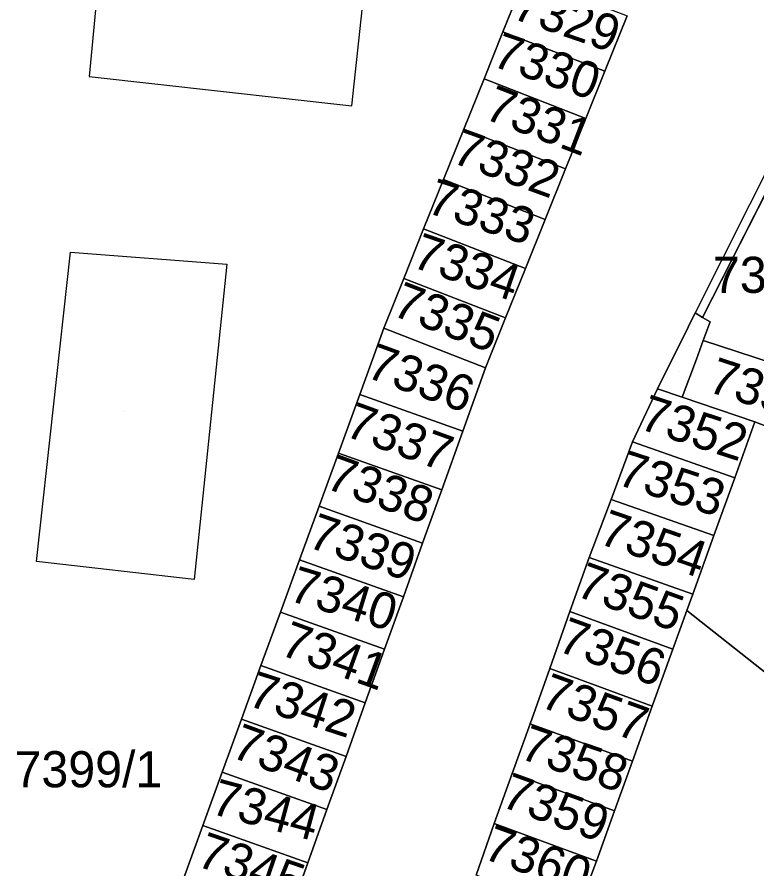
# Model space of a CAD drawing. Extents: x -266199 to -261993, y -1239047 to -1235108.
# Drawn here: x -263631.14 to -263590.18, y -1236223.78 to -1236176.62 of the extents above; entities that cross this region are included whole.
import ezdxf

# ---------------------------------------------------------------- set-up
doc = ezdxf.new("R2010")
doc.units = 0
for name, color, linetype in [('body_kn', 7, 'Continuous'), ('kladpar_druhypozemkov', 7, 'Continuous'), ('kladpar_hranice', 7, 'Continuous'), ('kladpar_parcelnecisla', 7, 'Continuous'), ('kladpar_plochy', 7, 'Continuous'), ('kladpar_sipky', 7, 'Continuous'), ('zappar_hrandruhpozemk', 7, 'Continuous')]:
    doc.layers.add(name, color=color, linetype=linetype)

msp = doc.modelspace()

# ---------------------------------------------------------------- linework, layer by layer
at = {"layer": 'body_kn'}
for p, q in [((-263604.24, -1236177.43), (-263604.24, -1236177.43)), ((-263627.14, -1236179.91), (-263627.14, -1236179.91)), ((-263627.14, -1236179.91), (-263627.14, -1236179.91)), ((-263605.28, -1236180.04), (-263605.28, -1236180.04)), ((-263598.6, -1236179.62), (-263598.6, -1236179.62)), ((-263598.6, -1236179.62), (-263598.6, -1236179.62)), ((-263612.6, -1236181.54), (-263612.6, -1236181.54)), ((-263599.65, -1236182.23), (-263599.65, -1236182.23)), ((-263599.65, -1236182.23), (-263599.65, -1236182.23)), ((-263606.41, -1236182.83), (-263606.41, -1236182.83)), ((-263600.77, -1236185.02), (-263600.77, -1236185.02)), ((-263600.77, -1236185.02), (-263600.77, -1236185.02)), ((-263607.53, -1236185.62), (-263607.53, -1236185.62)), ((-263601.9, -1236187.82), (-263601.9, -1236187.82)), ((-263601.9, -1236187.82), (-263601.9, -1236187.82)), ((-263608.63, -1236188.35), (-263608.63, -1236188.35)), ((-263628.17, -1236189.63), (-263628.17, -1236189.63)), ((-263628.17, -1236189.63), (-263628.17, -1236189.63)), ((-263619.52, -1236190.3), (-263619.52, -1236190.3)), ((-263602.99, -1236190.54), (-263602.99, -1236190.54)), ((-263602.99, -1236190.54), (-263602.99, -1236190.54)), ((-263609.73, -1236191.09), (-263609.73, -1236191.09)), ((-263604.1, -1236193.28), (-263604.1, -1236193.28)), ((-263604.1, -1236193.28), (-263604.1, -1236193.28)), ((-263593.59, -1236193), (-263593.59, -1236193)), ((-263593.19, -1236193.25), (-263593.19, -1236193.25)), ((-263592.77, -1236193.5), (-263592.77, -1236193.5)), ((-263610.84, -1236193.85), (-263610.84, -1236193.85)), ((-263593.98, -1236193.78), (-263593.98, -1236193.78)), ((-263593.98, -1236193.78), (-263593.98, -1236193.78)), ((-263593.15, -1236194.53), (-263593.15, -1236194.53)), ((-263593.53, -1236195.56), (-263593.53, -1236195.56)), ((-263605.2, -1236196.03), (-263605.2, -1236196.03)), ((-263605.2, -1236196.03), (-263605.2, -1236196.03)), ((-263612.17, -1236197.52), (-263612.17, -1236197.52)), ((-263595.69, -1236197.21), (-263595.69, -1236197.21)), ((-263594.32, -1236197.67), (-263594.32, -1236197.67)), ((-263590.29, -1236199.02), (-263590.29, -1236199.02)), ((-263590.29, -1236199.02), (-263590.29, -1236199.02)), ((-263606.46, -1236199.55), (-263606.46, -1236199.55)), ((-263606.46, -1236199.55), (-263606.46, -1236199.55)), ((-263597.06, -1236200.13), (-263597.06, -1236200.13)), ((-263613.35, -1236200.76), (-263613.35, -1236200.76)), ((-263591.41, -1236202.12), (-263591.41, -1236202.12)), ((-263591.41, -1236202.12), (-263591.41, -1236202.12)), ((-263607.63, -1236202.8), (-263607.63, -1236202.8)), ((-263607.63, -1236202.8), (-263607.63, -1236202.8)), ((-263598.25, -1236203.32), (-263598.25, -1236203.32)), ((-263614.42, -1236203.7), (-263614.42, -1236203.7)), ((-263592.56, -1236205.32), (-263592.56, -1236205.32)), ((-263592.56, -1236205.32), (-263592.56, -1236205.32)), ((-263608.69, -1236205.74), (-263608.69, -1236205.74)), ((-263608.69, -1236205.74), (-263608.69, -1236205.74)), ((-263630.06, -1236206.76), (-263630.06, -1236206.76)), ((-263615.51, -1236206.67), (-263615.51, -1236206.67)), ((-263599.46, -1236206.54), (-263599.46, -1236206.54)), ((-263621.34, -1236207.75), (-263621.34, -1236207.75)), ((-263609.75, -1236208.72), (-263609.75, -1236208.72)), ((-263609.75, -1236208.72), (-263609.75, -1236208.72)), ((-263593.73, -1236208.56), (-263593.73, -1236208.56)), ((-263593.73, -1236208.56), (-263593.73, -1236208.56)), ((-263616.56, -1236209.56), (-263616.56, -1236209.56)), ((-263600.53, -1236209.53), (-263600.53, -1236209.53)), ((-263594.06, -1236209.47), (-263594.06, -1236209.47)), ((-263610.79, -1236211.62), (-263610.79, -1236211.62)), ((-263610.79, -1236211.62), (-263610.79, -1236211.62)), ((-263594.83, -1236211.61), (-263594.83, -1236211.61)), ((-263594.83, -1236211.61), (-263594.83, -1236211.61)), ((-263617.64, -1236212.52), (-263617.64, -1236212.52)), ((-263601.65, -1236212.68), (-263601.65, -1236212.68)), ((-263611.86, -1236214.58), (-263611.86, -1236214.58)), ((-263611.86, -1236214.58), (-263611.86, -1236214.58)), ((-263595.97, -1236214.77), (-263595.97, -1236214.77)), ((-263595.97, -1236214.77), (-263595.97, -1236214.77)), ((-263618.71, -1236215.49), (-263618.71, -1236215.49)), ((-263602.74, -1236215.74), (-263602.74, -1236215.74)), ((-263612.92, -1236217.55), (-263612.92, -1236217.55)), ((-263612.92, -1236217.55), (-263612.92, -1236217.55)), ((-263597.07, -1236217.82), (-263597.07, -1236217.82)), ((-263597.07, -1236217.82), (-263597.07, -1236217.82)), ((-263619.78, -1236218.43), (-263619.78, -1236218.43)), ((-263603.73, -1236218.49), (-263603.73, -1236218.49)), ((-263613.98, -1236220.49), (-263613.98, -1236220.49)), ((-263613.98, -1236220.49), (-263613.98, -1236220.49)), ((-263598.06, -1236220.57), (-263598.06, -1236220.57)), ((-263598.06, -1236220.57), (-263598.06, -1236220.57)), ((-263620.85, -1236221.37), (-263620.85, -1236221.37)), ((-263604.72, -1236221.27), (-263604.72, -1236221.27)), ((-263615.04, -1236223.44), (-263615.04, -1236223.44)), ((-263615.04, -1236223.44), (-263615.04, -1236223.44)), ((-263599.06, -1236223.35), (-263599.06, -1236223.35)), ((-263599.06, -1236223.35), (-263599.06, -1236223.35))]:
    msp.add_line(p, q, dxfattribs=at)
at = {"layer": 'kladpar_druhypozemkov'}
for p, q in [((-263601.71, -1236179.17), (-263601.71, -1236179.17)), ((-263602.39, -1236181.98), (-263602.39, -1236181.98)), ((-263603.98, -1236184.59), (-263603.98, -1236184.59)), ((-263604.46, -1236187.35), (-263604.46, -1236187.35)), ((-263606.16, -1236190.16), (-263606.16, -1236190.16)), ((-263607.32, -1236192.87), (-263607.32, -1236192.87)), ((-263608.01, -1236195.8), (-263608.01, -1236195.8)), ((-263594.51, -1236196.22), (-263594.51, -1236196.22)), ((-263625.22, -1236198.48), (-263625.22, -1236198.48)), ((-263593.17, -1236198.63), (-263593.17, -1236198.63)), ((-263609.71, -1236199.25), (-263609.71, -1236199.25)), ((-263594.08, -1236201.76), (-263594.08, -1236201.76)), ((-263610.34, -1236202.7), (-263610.34, -1236202.7)), ((-263595.23, -1236204.98), (-263595.23, -1236204.98)), ((-263611.62, -1236205.62), (-263611.62, -1236205.62)), ((-263596.72, -1236208.13), (-263596.72, -1236208.13)), ((-263612.52, -1236208.6), (-263612.52, -1236208.6)), ((-263597.59, -1236211.13), (-263597.59, -1236211.13)), ((-263613.63, -1236211.26), (-263613.63, -1236211.26)), ((-263614.8, -1236214.28), (-263614.8, -1236214.28)), ((-263598.71, -1236214.33), (-263598.71, -1236214.33)), ((-263626.96, -1236217.1), (-263626.96, -1236217.1)), ((-263615.54, -1236217.31), (-263615.54, -1236217.31)), ((-263599.88, -1236217.25), (-263599.88, -1236217.25)), ((-263600.83, -1236220.09), (-263600.83, -1236220.09)), ((-263616.86, -1236220.23), (-263616.86, -1236220.23)), ((-263601.91, -1236222.82), (-263601.91, -1236222.82)), ((-263618.19, -1236223.16), (-263618.19, -1236223.16))]:
    msp.add_line(p, q, dxfattribs=at)
at = {"layer": 'kladpar_hranice'}
for points in [[(-263603, -1236174.37), (-263604.24, -1236177.43), (-263605.28, -1236180.04), (-263606.41, -1236182.83), (-263607.53, -1236185.62), (-263608.63, -1236188.35), (-263609.73, -1236191.09), (-263610.84, -1236193.85), (-263612.17, -1236197.52), (-263613.35, -1236200.76), (-263614.42, -1236203.7), (-263615.51, -1236206.67), (-263616.56, -1236209.56), (-263617.64, -1236212.52), (-263618.71, -1236215.49), (-263619.78, -1236218.43), (-263620.85, -1236221.37), (-263621.93, -1236224.32), (-263623, -1236227.26), (-263624.08, -1236230.22), (-263625.2, -1236233.32), (-263626.26, -1236236.23), (-263627.42, -1236239.41), (-263621.52, -1236241.5)], [(-263597.37, -1236176.56), (-263598.6, -1236179.62), (-263604.24, -1236177.43), (-263603, -1236174.37), (-263597.37, -1236176.56)], [(-263621.52, -1236241.5), (-263620.38, -1236238.33), (-263619.33, -1236235.41), (-263618.22, -1236232.3), (-263617.16, -1236229.34), (-263616.1, -1236226.39), (-263615.04, -1236223.44), (-263613.98, -1236220.49), (-263612.92, -1236217.55), (-263611.86, -1236214.58), (-263610.79, -1236211.62), (-263609.75, -1236208.72), (-263608.69, -1236205.74), (-263607.63, -1236202.8), (-263606.46, -1236199.55), (-263605.2, -1236196.03), (-263604.1, -1236193.28), (-263602.99, -1236190.54), (-263601.9, -1236187.82), (-263600.77, -1236185.02), (-263599.65, -1236182.23), (-263598.6, -1236179.62), (-263597.37, -1236176.56)], [(-263598.6, -1236179.62), (-263599.65, -1236182.23), (-263605.28, -1236180.04), (-263604.24, -1236177.43), (-263598.6, -1236179.62)], [(-263599.65, -1236182.23), (-263600.77, -1236185.02), (-263606.41, -1236182.83), (-263605.28, -1236180.04), (-263599.65, -1236182.23)], [(-263587.44, -1236181.92), (-263593.19, -1236193.25), (-263593.59, -1236193), (-263593.98, -1236193.78), (-263595.69, -1236197.21), (-263597.06, -1236200.13), (-263598.25, -1236203.32), (-263599.46, -1236206.54), (-263600.53, -1236209.53), (-263601.65, -1236212.68), (-263602.74, -1236215.74), (-263603.73, -1236218.49), (-263604.72, -1236221.27), (-263605.73, -1236224.12)], [(-263587.3, -1236199), (-263586.49, -1236196.71), (-263593.15, -1236194.53), (-263592.77, -1236193.5), (-263593.19, -1236193.25), (-263587.44, -1236181.92), (-263573.05, -1236190.95), (-263570.17, -1236192.75), (-263565.62, -1236195.61), (-263571.31, -1236202.4), (-263561.16, -1236210.88), (-263554.27, -1236204.65), (-263550.25, -1236207.99)], [(-263600.77, -1236185.02), (-263601.9, -1236187.82), (-263607.53, -1236185.62), (-263606.41, -1236182.83), (-263600.77, -1236185.02)], [(-263601.9, -1236187.82), (-263602.99, -1236190.54), (-263608.63, -1236188.35), (-263607.53, -1236185.62), (-263601.9, -1236187.82)], [(-263602.99, -1236190.54), (-263604.1, -1236193.28), (-263609.73, -1236191.09), (-263608.63, -1236188.35), (-263602.99, -1236190.54)], [(-263604.1, -1236193.28), (-263605.2, -1236196.03), (-263610.84, -1236193.85), (-263609.73, -1236191.09), (-263604.1, -1236193.28)], [(-263593.98, -1236193.78), (-263593.59, -1236193), (-263593.19, -1236193.25), (-263592.77, -1236193.5), (-263593.15, -1236194.53), (-263593.53, -1236195.56), (-263594.32, -1236197.67), (-263595.69, -1236197.21), (-263593.98, -1236193.78)], [(-263605.2, -1236196.03), (-263606.46, -1236199.55), (-263612.17, -1236197.52), (-263610.84, -1236193.85), (-263605.2, -1236196.03)], [(-263590.29, -1236199.02), (-263594.32, -1236197.67), (-263593.53, -1236195.56), (-263593.15, -1236194.53), (-263586.49, -1236196.71), (-263587.3, -1236199), (-263587.4, -1236199.29), (-263587.67, -1236200.04), (-263590.29, -1236199.02)], [(-263606.46, -1236199.55), (-263607.63, -1236202.8), (-263613.35, -1236200.76), (-263612.17, -1236197.52), (-263606.46, -1236199.55)], [(-263591.41, -1236202.12), (-263597.06, -1236200.13), (-263595.69, -1236197.21), (-263594.32, -1236197.67), (-263590.29, -1236199.02), (-263591.41, -1236202.12)], [(-263573.05, -1236226.08), (-263594.06, -1236209.47), (-263593.73, -1236208.56), (-263592.56, -1236205.32), (-263591.41, -1236202.12), (-263590.29, -1236199.02), (-263587.67, -1236200.04), (-263587.4, -1236199.29), (-263587.3, -1236199)], [(-263592.56, -1236205.32), (-263598.25, -1236203.32), (-263597.06, -1236200.13), (-263591.41, -1236202.12), (-263592.56, -1236205.32)], [(-263607.63, -1236202.8), (-263608.69, -1236205.74), (-263614.42, -1236203.7), (-263613.35, -1236200.76), (-263607.63, -1236202.8)], [(-263593.73, -1236208.56), (-263599.46, -1236206.54), (-263598.25, -1236203.32), (-263592.56, -1236205.32), (-263593.73, -1236208.56)], [(-263608.69, -1236205.74), (-263609.75, -1236208.72), (-263615.51, -1236206.67), (-263614.42, -1236203.7), (-263608.69, -1236205.74)], [(-263609.75, -1236208.72), (-263610.79, -1236211.62), (-263616.56, -1236209.56), (-263615.51, -1236206.67), (-263609.75, -1236208.72)], [(-263594.83, -1236211.61), (-263600.53, -1236209.53), (-263599.46, -1236206.54), (-263593.73, -1236208.56), (-263594.06, -1236209.47), (-263594.83, -1236211.61)], [(-263610.79, -1236211.62), (-263611.86, -1236214.58), (-263617.64, -1236212.52), (-263616.56, -1236209.56), (-263610.79, -1236211.62)], [(-263595.97, -1236214.77), (-263601.65, -1236212.68), (-263600.53, -1236209.53), (-263594.83, -1236211.61), (-263595.97, -1236214.77)], [(-263560.81, -1236236.29), (-263565.81, -1236249.49), (-263599.37, -1236224.18), (-263599.06, -1236223.35), (-263598.06, -1236220.57), (-263597.07, -1236217.82), (-263595.97, -1236214.77), (-263594.83, -1236211.61), (-263594.06, -1236209.47), (-263573.05, -1236226.08), (-263574.54, -1236228.04), (-263575.93, -1236226.87), (-263577.59, -1236228.92), (-263576.22, -1236230.08), (-263578.23, -1236232.57), (-263571.47, -1236237.87), (-263566.29, -1236231.54), (-263560.81, -1236236.29)], [(-263611.86, -1236214.58), (-263612.92, -1236217.55), (-263618.71, -1236215.49), (-263617.64, -1236212.52), (-263611.86, -1236214.58)], [(-263597.07, -1236217.82), (-263602.74, -1236215.74), (-263601.65, -1236212.68), (-263595.97, -1236214.77), (-263597.07, -1236217.82)], [(-263612.92, -1236217.55), (-263613.98, -1236220.49), (-263619.78, -1236218.43), (-263618.71, -1236215.49), (-263612.92, -1236217.55)], [(-263598.06, -1236220.57), (-263603.73, -1236218.49), (-263602.74, -1236215.74), (-263597.07, -1236217.82), (-263598.06, -1236220.57)], [(-263613.98, -1236220.49), (-263615.04, -1236223.44), (-263620.85, -1236221.37), (-263619.78, -1236218.43), (-263613.98, -1236220.49)], [(-263599.06, -1236223.35), (-263604.72, -1236221.27), (-263603.73, -1236218.49), (-263598.06, -1236220.57), (-263599.06, -1236223.35)], [(-263615.04, -1236223.44), (-263616.1, -1236226.39), (-263621.93, -1236224.32), (-263620.85, -1236221.37), (-263615.04, -1236223.44)], [(-263600.08, -1236226.19), (-263605.73, -1236224.12), (-263604.72, -1236221.27), (-263599.06, -1236223.35), (-263599.37, -1236224.18), (-263600.08, -1236226.19)]]:
    msp.add_lwpolyline(points, dxfattribs=at)
at = {"layer": 'kladpar_plochy'}
for p, q in [((-263603, -1236174.37), (-263604.24, -1236177.43)), ((-263598.6, -1236179.62), (-263597.37, -1236176.56)), ((-263604.24, -1236177.43), (-263605.28, -1236180.04)), ((-263605.28, -1236180.04), (-263606.41, -1236182.83)), ((-263599.65, -1236182.23), (-263598.6, -1236179.62)), ((-263587.44, -1236181.92), (-263593.19, -1236193.25)), ((-263600.77, -1236185.02), (-263599.65, -1236182.23)), ((-263606.41, -1236182.83), (-263607.53, -1236185.62)), ((-263601.9, -1236187.82), (-263600.77, -1236185.02)), ((-263607.53, -1236185.62), (-263608.63, -1236188.35)), ((-263602.99, -1236190.54), (-263601.9, -1236187.82)), ((-263608.63, -1236188.35), (-263609.73, -1236191.09)), ((-263604.1, -1236193.28), (-263602.99, -1236190.54)), ((-263609.73, -1236191.09), (-263610.84, -1236193.85)), ((-263605.2, -1236196.03), (-263604.1, -1236193.28)), ((-263593.59, -1236193), (-263593.98, -1236193.78)), ((-263593.19, -1236193.25), (-263593.59, -1236193)), ((-263610.84, -1236193.85), (-263612.17, -1236197.52)), ((-263593.98, -1236193.78), (-263595.69, -1236197.21)), ((-263606.46, -1236199.55), (-263605.2, -1236196.03)), ((-263612.17, -1236197.52), (-263613.35, -1236200.76)), ((-263595.69, -1236197.21), (-263597.06, -1236200.13)), ((-263607.63, -1236202.8), (-263606.46, -1236199.55)), ((-263597.06, -1236200.13), (-263598.25, -1236203.32)), ((-263613.35, -1236200.76), (-263614.42, -1236203.7)), ((-263608.69, -1236205.74), (-263607.63, -1236202.8)), ((-263598.25, -1236203.32), (-263599.46, -1236206.54)), ((-263614.42, -1236203.7), (-263615.51, -1236206.67)), ((-263609.75, -1236208.72), (-263608.69, -1236205.74)), ((-263615.51, -1236206.67), (-263616.56, -1236209.56)), ((-263599.46, -1236206.54), (-263600.53, -1236209.53)), ((-263610.79, -1236211.62), (-263609.75, -1236208.72)), ((-263616.56, -1236209.56), (-263617.64, -1236212.52)), ((-263600.53, -1236209.53), (-263601.65, -1236212.68)), ((-263611.86, -1236214.58), (-263610.79, -1236211.62)), ((-263617.64, -1236212.52), (-263618.71, -1236215.49)), ((-263601.65, -1236212.68), (-263602.74, -1236215.74)), ((-263612.92, -1236217.55), (-263611.86, -1236214.58)), ((-263618.71, -1236215.49), (-263619.78, -1236218.43)), ((-263602.74, -1236215.74), (-263603.73, -1236218.49)), ((-263613.98, -1236220.49), (-263612.92, -1236217.55)), ((-263619.78, -1236218.43), (-263620.85, -1236221.37)), ((-263603.73, -1236218.49), (-263604.72, -1236221.27)), ((-263615.04, -1236223.44), (-263613.98, -1236220.49)), ((-263620.85, -1236221.37), (-263621.93, -1236224.32)), ((-263604.72, -1236221.27), (-263605.73, -1236224.12)), ((-263616.1, -1236226.39), (-263615.04, -1236223.44))]:
    msp.add_line(p, q, dxfattribs=at)
for points in [[(-263597.37, -1236176.56), (-263598.6, -1236179.62), (-263604.24, -1236177.43), (-263603, -1236174.37)], [(-263598.6, -1236179.62), (-263599.65, -1236182.23), (-263605.28, -1236180.04), (-263604.24, -1236177.43)], [(-263599.65, -1236182.23), (-263600.77, -1236185.02), (-263606.41, -1236182.83), (-263605.28, -1236180.04)], [(-263550.25, -1236207.99), (-263554.67, -1236219.93), (-263587.3, -1236199), (-263586.49, -1236196.71), (-263593.15, -1236194.53), (-263592.77, -1236193.5), (-263593.19, -1236193.25), (-263587.44, -1236181.92), (-263573.05, -1236190.95), (-263570.17, -1236192.75), (-263565.62, -1236195.61), (-263571.31, -1236202.4), (-263561.16, -1236210.88), (-263554.27, -1236204.65)], [(-263600.77, -1236185.02), (-263601.9, -1236187.82), (-263607.53, -1236185.62), (-263606.41, -1236182.83)], [(-263601.9, -1236187.82), (-263602.99, -1236190.54), (-263608.63, -1236188.35), (-263607.53, -1236185.62)], [(-263602.99, -1236190.54), (-263604.1, -1236193.28), (-263609.73, -1236191.09), (-263608.63, -1236188.35)], [(-263604.1, -1236193.28), (-263605.2, -1236196.03), (-263610.84, -1236193.85), (-263609.73, -1236191.09)], [(-263593.98, -1236193.78), (-263593.59, -1236193), (-263593.19, -1236193.25), (-263592.77, -1236193.5), (-263593.15, -1236194.53), (-263593.53, -1236195.56), (-263594.32, -1236197.67), (-263595.69, -1236197.21)], [(-263605.2, -1236196.03), (-263606.46, -1236199.55), (-263612.17, -1236197.52), (-263610.84, -1236193.85)], [(-263590.29, -1236199.02), (-263594.32, -1236197.67), (-263593.53, -1236195.56), (-263593.15, -1236194.53), (-263586.49, -1236196.71), (-263587.3, -1236199), (-263587.4, -1236199.29), (-263587.67, -1236200.04)], [(-263606.46, -1236199.55), (-263607.63, -1236202.8), (-263613.35, -1236200.76), (-263612.17, -1236197.52)], [(-263591.41, -1236202.12), (-263597.06, -1236200.13), (-263595.69, -1236197.21), (-263594.32, -1236197.67), (-263590.29, -1236199.02)], [(-263573.05, -1236226.08), (-263594.06, -1236209.47), (-263593.73, -1236208.56), (-263592.56, -1236205.32), (-263591.41, -1236202.12), (-263590.29, -1236199.02), (-263587.67, -1236200.04), (-263587.4, -1236199.29), (-263587.3, -1236199), (-263554.67, -1236219.93), (-263554.74, -1236220.09), (-263560.81, -1236236.29), (-263566.29, -1236231.54), (-263560.93, -1236224.99), (-263557.42, -1236220.7), (-263565.61, -1236214.42), (-263572.75, -1236223.05), (-263571.34, -1236224.19)], [(-263592.56, -1236205.32), (-263598.25, -1236203.32), (-263597.06, -1236200.13), (-263591.41, -1236202.12)], [(-263607.63, -1236202.8), (-263608.69, -1236205.74), (-263614.42, -1236203.7), (-263613.35, -1236200.76)], [(-263593.73, -1236208.56), (-263599.46, -1236206.54), (-263598.25, -1236203.32), (-263592.56, -1236205.32)], [(-263608.69, -1236205.74), (-263609.75, -1236208.72), (-263615.51, -1236206.67), (-263614.42, -1236203.7)], [(-263609.75, -1236208.72), (-263610.79, -1236211.62), (-263616.56, -1236209.56), (-263615.51, -1236206.67)], [(-263594.83, -1236211.61), (-263600.53, -1236209.53), (-263599.46, -1236206.54), (-263593.73, -1236208.56), (-263594.06, -1236209.47)], [(-263610.79, -1236211.62), (-263611.86, -1236214.58), (-263617.64, -1236212.52), (-263616.56, -1236209.56)], [(-263595.97, -1236214.77), (-263601.65, -1236212.68), (-263600.53, -1236209.53), (-263594.83, -1236211.61)], [(-263560.81, -1236236.29), (-263565.81, -1236249.49), (-263599.37, -1236224.18), (-263599.06, -1236223.35), (-263598.06, -1236220.57), (-263597.07, -1236217.82), (-263595.97, -1236214.77), (-263594.83, -1236211.61), (-263594.06, -1236209.47), (-263573.05, -1236226.08), (-263574.54, -1236228.04), (-263575.93, -1236226.87), (-263577.59, -1236228.92), (-263576.22, -1236230.08), (-263578.23, -1236232.57), (-263571.47, -1236237.87), (-263566.29, -1236231.54)], [(-263611.86, -1236214.58), (-263612.92, -1236217.55), (-263618.71, -1236215.49), (-263617.64, -1236212.52)], [(-263597.07, -1236217.82), (-263602.74, -1236215.74), (-263601.65, -1236212.68), (-263595.97, -1236214.77)], [(-263612.92, -1236217.55), (-263613.98, -1236220.49), (-263619.78, -1236218.43), (-263618.71, -1236215.49)], [(-263598.06, -1236220.57), (-263603.73, -1236218.49), (-263602.74, -1236215.74), (-263597.07, -1236217.82)], [(-263613.98, -1236220.49), (-263615.04, -1236223.44), (-263620.85, -1236221.37), (-263619.78, -1236218.43)], [(-263599.06, -1236223.35), (-263604.72, -1236221.27), (-263603.73, -1236218.49), (-263598.06, -1236220.57)], [(-263615.04, -1236223.44), (-263616.1, -1236226.39), (-263621.93, -1236224.32), (-263620.85, -1236221.37)], [(-263600.08, -1236226.19), (-263605.73, -1236224.12), (-263604.72, -1236221.27), (-263599.06, -1236223.35), (-263599.37, -1236224.18)]]:
    msp.add_lwpolyline(points, close=True, dxfattribs=at)
at = {"layer": 'kladpar_sipky'}
msp.add_line((-263593.9, -1236194.78), (-263593.9, -1236194.78), dxfattribs=at)
at = {"layer": 'zappar_hrandruhpozemk'}
for p, q in [((-263559.97, -1236125.9), (-263593.59, -1236193)), ((-263612.6, -1236181.54), (-263609.42, -1236151.83)), ((-263627.14, -1236179.91), (-263612.6, -1236181.54)), ((-263628.17, -1236189.63), (-263619.52, -1236190.3)), ((-263619.52, -1236190.3), (-263621.34, -1236207.75))]:
    msp.add_line(p, q, dxfattribs=at)
for points in [[(-263609.42, -1236151.83), (-263624.35, -1236150.57), (-263627.14, -1236179.91)], [(-263621.34, -1236207.75), (-263630.06, -1236206.76), (-263628.17, -1236189.63)]]:
    msp.add_lwpolyline(points, dxfattribs=at)

# ---------------------------------------------------------------- texts
at = {"layer": 'kladpar_parcelnecisla'}
for s, rotation, p in [('7329', 341, (-263603.83, -1236176.667)), ('7330', 341, (-263604.935, -1236179.301)), ('7331', 339, (-263605.367, -1236182.209)), ('7332', 340, (-263607.164, -1236184.643)), ('7333', 342, (-263608.554, -1236187.42)), ('7334', 341, (-263609.365, -1236190.422)), ('7335', 339, (-263610.47, -1236193.093)), ('7336', 340, (-263611.902, -1236196.522)), ('7351', 342, (-263592.992, -1236197.322)), ('7352', 342, (-263596.784, -1236199.389)), ('7337', 340, (-263613.078, -1236199.778)), ('7353', 342, (-263598.019, -1236202.464)), ('7338', 340, (-263614.155, -1236202.674)), ('7339', 341, (-263615.135, -1236205.932)), ('7354', 341, (-263599.03, -1236205.737)), ('7355', 340, (-263600.3, -1236208.629)), ('7340', 343, (-263616.179, -1236208.892)), ('7341', 340, (-263616.671, -1236211.887)), ('7356', 340, (-263601.308, -1236211.678)), ('7342', 342, (-263618.462, -1236214.706)), ('7357', 340, (-263602.274, -1236214.774)), ('7343', 340, (-263619.372, -1236217.562)), ('7358', 341, (-263603.403, -1236217.629)), ('7359', 340, (-263604.438, -1236220.288)), ('7344', 345, (-263620.496, -1236220.697)), ('7360', 340, (-263605.426, -1236223.166)), ('7345', 341, (-263621.29, -1236223.587))]:
    msp.add_text(s, height=2, rotation=rotation, dxfattribs=at).set_placement(p)
for s, p in [('7399/9', (-263592.615, -1236191.89)), ('7399/1', (-263631.276, -1236219.26))]:
    msp.add_text(s, height=2, dxfattribs=at).set_placement(p)

doc.saveas('drawing.dxf')
